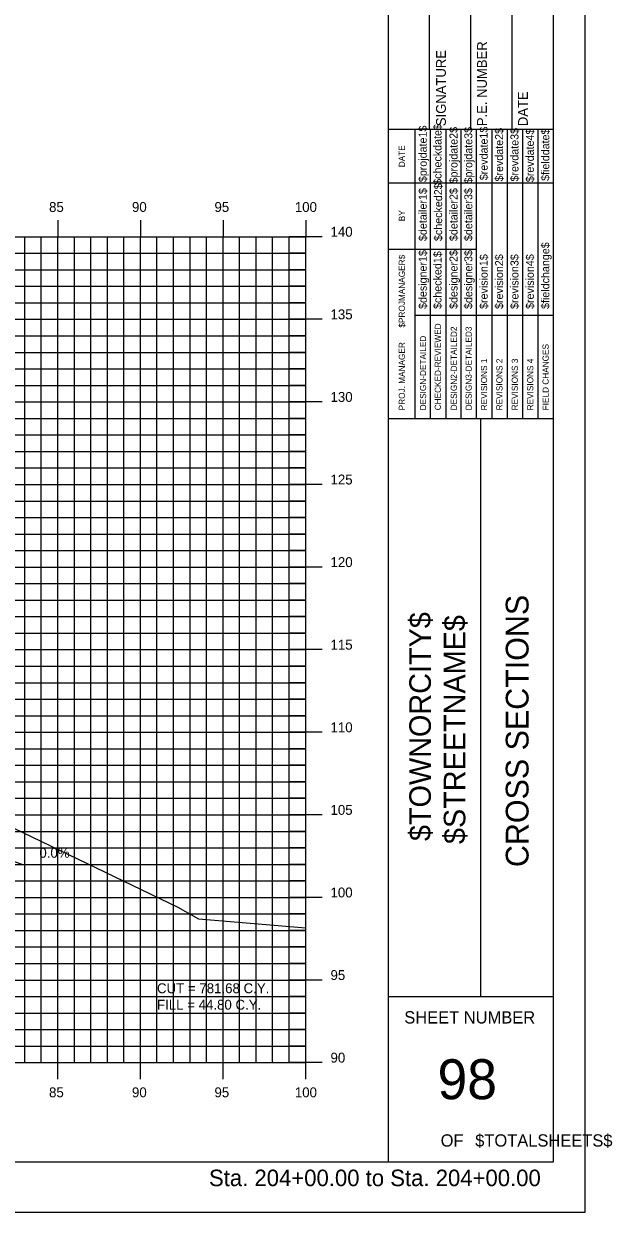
# Model space of a CAD drawing. Extents: x 850598 to 870284, y 366541 to 366651.
# Drawn here: x 867143.8 to 867179.4, y 366541.2 to 366613.1 of the extents above; entities that cross this region are included whole.
import ezdxf

# ---------------------------------------------------------------- set-up
doc = ezdxf.new("R2010")
doc.units = 0
for name, color, linetype in [('ANNOTATION', 7, 'Continuous'), ('BORDER', 7, 'Continuous'), ('D_Roadway_Centerline', 7, 'Continuous'), ('D_Text_Standard', 7, 'Continuous'), ('H_V ANNOTATION', 7, 'Continuous'), ('HIGHWAY_TITLE', 7, 'Continuous'), ('MAJOR', 7, 'Continuous'), ('MINOR', 7, 'Continuous'), ('PLOT BOUNDARY', 7, 'Continuous'), ('S_Roadway_Centerline', 7, 'Continuous')]:
    doc.layers.add(name, color=color, linetype=linetype)

msp = doc.modelspace()

# ---------------------------------------------------------------- linework, layer by layer
at = {"layer": 'BORDER'}
for p, q in [((867165.882, 366544.225), (867165.882, 366649.225)), ((867175.882, 366544.225), (867175.882, 366649.225)), ((867168.382, 366606.728), (867168.382, 366615.376)), ((867170.882, 366606.728), (867170.882, 366615.376)), ((867173.382, 366606.728), (867173.382, 366615.376)), ((867165.882, 366606.728), (867175.882, 366606.728)), ((867165.882, 366589.228), (867175.882, 366589.228)), ((867171.473, 366554.228), (867171.473, 366589.228)), ((867165.882, 366554.228), (867175.882, 366554.228)), ((867015.882, 366544.225), (867175.882, 366544.225))]:
    msp.add_line(p, q, dxfattribs=at)
for points in [[(867167.496, 366603.478), (867167.496, 366606.728)], [(867168.429, 366589.231), (867168.429, 366606.728)], [(867169.361, 366606.728), (867169.361, 366589.231)], [(867170.292, 366589.231), (867170.292, 366606.728)], [(867171.224, 366589.231), (867171.224, 366606.728)], [(867172.156, 366589.231), (867172.156, 366606.728)], [(867173.087, 366589.231), (867173.087, 366606.728)], [(867174.019, 366589.231), (867174.019, 366606.728)], [(867174.951, 366589.231), (867174.951, 366606.728)], [(867167.497, 366589.231), (867167.497, 366606.022)], [(867165.882, 366603.478), (867175.882, 366603.478)], [(867165.882, 366599.478), (867167.497, 366599.478)], [(867167.496, 366599.478), (867171.223, 366599.478)], [(867167.496, 366595.478), (867175.882, 366595.478)]]:
    msp.add_lwpolyline(points, dxfattribs=at)
at = {"layer": 'D_Roadway_Centerline'}
msp.add_lwpolyline([(867029.177, 366589.703), (867039.836, 366586.15), (867042.881, 366583.491), (867043.336, 366585.94), (867043.427, 366585.941), (867043.505, 366585.895), (867043.875, 366585.508), (867043.881, 366585.341), (867049.881, 366585.701), (867060.881, 366585.481), (867071.881, 366585.261), (867075.881, 366585.021), (867077.881, 366584.901), (867083.498, 366583.029), (867126.379, 366568.225), (867133.896, 366565.63), (867143.758, 366562.225), (867147.758, 366562.225)], dxfattribs=at)
at = {"layer": 'MAJOR'}
for p, q in [((867145.881, 366601.227), (867145.881, 366600.225)), ((867145.881, 366601.227), (867145.881, 366600.225)), ((867150.881, 366601.227), (867150.881, 366600.225)), ((867150.881, 366601.227), (867150.881, 366600.225)), ((867155.881, 366601.227), (867155.881, 366600.225)), ((867155.881, 366601.227), (867155.881, 366600.225)), ((867160.881, 366601.227), (867160.881, 366600.225)), ((867160.881, 366601.227), (867160.881, 366600.225)), ((867020.881, 366600.225), (867160.881, 366600.225)), ((867020.881, 366600.225), (867160.881, 366600.225)), ((867020.881, 366600.225), (867160.881, 366600.225)), ((867020.881, 366600.225), (867160.881, 366600.225)), ((867145.881, 366550.225), (867145.881, 366600.225)), ((867145.881, 366550.225), (867145.881, 366600.225)), ((867150.881, 366550.225), (867150.881, 366600.225)), ((867150.881, 366550.225), (867150.881, 366600.225)), ((867155.881, 366550.225), (867155.881, 366600.225)), ((867155.881, 366550.225), (867155.881, 366600.225)), ((867161.883, 366600.225), (867159.879, 366600.225)), ((867161.883, 366600.225), (867159.879, 366600.225)), ((867160.881, 366550.225), (867160.881, 366600.225)), ((867160.881, 366550.225), (867160.881, 366600.225)), ((867160.881, 366550.225), (867160.881, 366600.225)), ((867160.881, 366550.225), (867160.881, 366600.225)), ((867020.881, 366595.225), (867160.881, 366595.225)), ((867020.881, 366595.225), (867160.881, 366595.225)), ((867161.883, 366595.225), (867159.879, 366595.225)), ((867161.883, 366595.225), (867159.879, 366595.225)), ((867020.881, 366590.225), (867160.881, 366590.225)), ((867020.881, 366590.225), (867160.881, 366590.225)), ((867161.883, 366590.225), (867159.879, 366590.225)), ((867161.883, 366590.225), (867159.879, 366590.225)), ((867020.881, 366585.225), (867160.881, 366585.225)), ((867020.881, 366585.225), (867160.881, 366585.225)), ((867161.883, 366585.225), (867159.879, 366585.225)), ((867161.883, 366585.225), (867159.879, 366585.225)), ((867020.881, 366580.225), (867160.881, 366580.225)), ((867020.881, 366580.225), (867160.881, 366580.225)), ((867161.883, 366580.225), (867159.879, 366580.225)), ((867161.883, 366580.225), (867159.879, 366580.225)), ((867020.881, 366575.225), (867160.881, 366575.225)), ((867020.881, 366575.225), (867160.881, 366575.225)), ((867161.883, 366575.225), (867159.879, 366575.225)), ((867161.883, 366575.225), (867159.879, 366575.225)), ((867020.881, 366570.225), (867160.881, 366570.225)), ((867020.881, 366570.225), (867160.881, 366570.225)), ((867161.883, 366570.225), (867159.879, 366570.225)), ((867161.883, 366570.225), (867159.879, 366570.225)), ((867020.881, 366565.225), (867160.881, 366565.225)), ((867020.881, 366565.225), (867160.881, 366565.225)), ((867161.883, 366565.225), (867159.879, 366565.225)), ((867161.883, 366565.225), (867159.879, 366565.225)), ((867020.881, 366560.225), (867160.881, 366560.225)), ((867020.881, 366560.225), (867160.881, 366560.225)), ((867161.883, 366560.225), (867159.879, 366560.225)), ((867161.883, 366560.225), (867159.879, 366560.225)), ((867020.881, 366555.225), (867160.881, 366555.225)), ((867020.881, 366555.225), (867160.881, 366555.225)), ((867161.883, 366555.225), (867159.879, 366555.225)), ((867161.883, 366555.225), (867159.879, 366555.225)), ((867020.881, 366550.225), (867160.881, 366550.225)), ((867020.881, 366550.225), (867160.881, 366550.225)), ((867020.881, 366550.225), (867160.881, 366550.225)), ((867020.881, 366550.225), (867160.881, 366550.225)), ((867145.881, 366549.223), (867145.881, 366550.225)), ((867145.881, 366549.223), (867145.881, 366550.225)), ((867150.881, 366549.223), (867150.881, 366550.225)), ((867150.881, 366549.223), (867150.881, 366550.225)), ((867155.881, 366549.223), (867155.881, 366550.225)), ((867155.881, 366549.223), (867155.881, 366550.225)), ((867161.883, 366550.225), (867159.879, 366550.225)), ((867161.883, 366550.225), (867159.879, 366550.225)), ((867160.881, 366549.223), (867160.881, 366550.225)), ((867160.881, 366549.223), (867160.881, 366550.225))]:
    msp.add_line(p, q, dxfattribs=at)
at = {"layer": 'MINOR'}
for p, q in [((867143.881, 366550.225), (867143.881, 366600.225)), ((867143.881, 366550.225), (867143.881, 366600.225)), ((867144.881, 366550.225), (867144.881, 366600.225)), ((867144.881, 366550.225), (867144.881, 366600.225)), ((867146.881, 366550.225), (867146.881, 366600.225)), ((867146.881, 366550.225), (867146.881, 366600.225)), ((867147.881, 366550.225), (867147.881, 366600.225)), ((867147.881, 366550.225), (867147.881, 366600.225)), ((867148.881, 366550.225), (867148.881, 366600.225)), ((867148.881, 366550.225), (867148.881, 366600.225)), ((867149.881, 366550.225), (867149.881, 366600.225)), ((867149.881, 366550.225), (867149.881, 366600.225)), ((867151.881, 366550.225), (867151.881, 366600.225)), ((867151.881, 366550.225), (867151.881, 366600.225)), ((867152.881, 366550.225), (867152.881, 366600.225)), ((867152.881, 366550.225), (867152.881, 366600.225)), ((867153.881, 366550.225), (867153.881, 366600.225)), ((867153.881, 366550.225), (867153.881, 366600.225)), ((867154.881, 366550.225), (867154.881, 366600.225)), ((867154.881, 366550.225), (867154.881, 366600.225)), ((867156.881, 366550.225), (867156.881, 366600.225)), ((867156.881, 366550.225), (867156.881, 366600.225)), ((867157.881, 366550.225), (867157.881, 366600.225)), ((867157.881, 366550.225), (867157.881, 366600.225)), ((867158.881, 366550.225), (867158.881, 366600.225)), ((867158.881, 366550.225), (867158.881, 366600.225)), ((867159.881, 366550.225), (867159.881, 366600.225)), ((867159.881, 366550.225), (867159.881, 366600.225)), ((867020.881, 366599.225), (867160.881, 366599.225)), ((867020.881, 366599.225), (867160.881, 366599.225)), ((867160.881, 366599.225), (867159.879, 366599.225)), ((867160.881, 366599.225), (867159.879, 366599.225)), ((867020.881, 366598.225), (867160.881, 366598.225)), ((867020.881, 366598.225), (867160.881, 366598.225)), ((867160.881, 366598.225), (867159.879, 366598.225)), ((867160.881, 366598.225), (867159.879, 366598.225)), ((867020.881, 366597.225), (867160.881, 366597.225)), ((867020.881, 366597.225), (867160.881, 366597.225)), ((867160.881, 366597.225), (867159.879, 366597.225)), ((867160.881, 366597.225), (867159.879, 366597.225)), ((867020.881, 366596.225), (867160.881, 366596.225)), ((867020.881, 366596.225), (867160.881, 366596.225)), ((867160.881, 366596.225), (867159.879, 366596.225)), ((867160.881, 366596.225), (867159.879, 366596.225)), ((867020.881, 366594.225), (867160.881, 366594.225)), ((867020.881, 366594.225), (867160.881, 366594.225)), ((867160.881, 366594.225), (867159.879, 366594.225)), ((867160.881, 366594.225), (867159.879, 366594.225)), ((867020.881, 366593.225), (867160.881, 366593.225)), ((867020.881, 366593.225), (867160.881, 366593.225)), ((867160.881, 366593.225), (867159.879, 366593.225)), ((867160.881, 366593.225), (867159.879, 366593.225)), ((867020.881, 366592.225), (867160.881, 366592.225)), ((867020.881, 366592.225), (867160.881, 366592.225)), ((867160.881, 366592.225), (867159.879, 366592.225)), ((867160.881, 366592.225), (867159.879, 366592.225)), ((867020.881, 366591.225), (867160.881, 366591.225)), ((867020.881, 366591.225), (867160.881, 366591.225)), ((867160.881, 366591.225), (867159.879, 366591.225)), ((867160.881, 366591.225), (867159.879, 366591.225)), ((867020.881, 366589.225), (867160.881, 366589.225)), ((867020.881, 366589.225), (867160.881, 366589.225)), ((867160.881, 366589.225), (867159.879, 366589.225)), ((867160.881, 366589.225), (867159.879, 366589.225)), ((867020.881, 366588.225), (867160.881, 366588.225)), ((867020.881, 366588.225), (867160.881, 366588.225)), ((867160.881, 366588.225), (867159.879, 366588.225)), ((867160.881, 366588.225), (867159.879, 366588.225)), ((867020.881, 366587.225), (867160.881, 366587.225)), ((867020.881, 366587.225), (867160.881, 366587.225)), ((867160.881, 366587.225), (867159.879, 366587.225)), ((867160.881, 366587.225), (867159.879, 366587.225)), ((867020.881, 366586.225), (867160.881, 366586.225)), ((867020.881, 366586.225), (867160.881, 366586.225)), ((867160.881, 366586.225), (867159.879, 366586.225)), ((867160.881, 366586.225), (867159.879, 366586.225)), ((867020.881, 366584.225), (867160.881, 366584.225)), ((867020.881, 366584.225), (867160.881, 366584.225)), ((867160.881, 366584.225), (867159.879, 366584.225)), ((867160.881, 366584.225), (867159.879, 366584.225)), ((867020.881, 366583.225), (867160.881, 366583.225)), ((867020.881, 366583.225), (867160.881, 366583.225)), ((867160.881, 366583.225), (867159.879, 366583.225)), ((867160.881, 366583.225), (867159.879, 366583.225)), ((867020.881, 366582.225), (867160.881, 366582.225)), ((867020.881, 366582.225), (867160.881, 366582.225)), ((867160.881, 366582.225), (867159.879, 366582.225)), ((867160.881, 366582.225), (867159.879, 366582.225)), ((867020.881, 366581.225), (867160.881, 366581.225)), ((867020.881, 366581.225), (867160.881, 366581.225)), ((867160.881, 366581.225), (867159.879, 366581.225)), ((867160.881, 366581.225), (867159.879, 366581.225)), ((867020.881, 366579.225), (867160.881, 366579.225)), ((867020.881, 366579.225), (867160.881, 366579.225)), ((867160.881, 366579.225), (867159.879, 366579.225)), ((867160.881, 366579.225), (867159.879, 366579.225)), ((867020.881, 366578.225), (867160.881, 366578.225)), ((867020.881, 366578.225), (867160.881, 366578.225)), ((867160.881, 366578.225), (867159.879, 366578.225)), ((867160.881, 366578.225), (867159.879, 366578.225)), ((867020.881, 366577.225), (867160.881, 366577.225)), ((867020.881, 366577.225), (867160.881, 366577.225)), ((867160.881, 366577.225), (867159.879, 366577.225)), ((867160.881, 366577.225), (867159.879, 366577.225)), ((867020.881, 366576.225), (867160.881, 366576.225)), ((867020.881, 366576.225), (867160.881, 366576.225)), ((867160.881, 366576.225), (867159.879, 366576.225)), ((867160.881, 366576.225), (867159.879, 366576.225)), ((867020.881, 366574.225), (867160.881, 366574.225)), ((867020.881, 366574.225), (867160.881, 366574.225)), ((867160.881, 366574.225), (867159.879, 366574.225)), ((867160.881, 366574.225), (867159.879, 366574.225)), ((867020.881, 366573.225), (867160.881, 366573.225)), ((867020.881, 366573.225), (867160.881, 366573.225)), ((867160.881, 366573.225), (867159.879, 366573.225)), ((867160.881, 366573.225), (867159.879, 366573.225)), ((867020.881, 366572.225), (867160.881, 366572.225)), ((867020.881, 366572.225), (867160.881, 366572.225)), ((867160.881, 366572.225), (867159.879, 366572.225)), ((867160.881, 366572.225), (867159.879, 366572.225)), ((867020.881, 366571.225), (867160.881, 366571.225)), ((867020.881, 366571.225), (867160.881, 366571.225)), ((867160.881, 366571.225), (867159.879, 366571.225)), ((867160.881, 366571.225), (867159.879, 366571.225)), ((867020.881, 366569.225), (867160.881, 366569.225)), ((867020.881, 366569.225), (867160.881, 366569.225)), ((867160.881, 366569.225), (867159.879, 366569.225)), ((867160.881, 366569.225), (867159.879, 366569.225)), ((867020.881, 366568.225), (867160.881, 366568.225)), ((867020.881, 366568.225), (867160.881, 366568.225)), ((867160.881, 366568.225), (867159.879, 366568.225)), ((867160.881, 366568.225), (867159.879, 366568.225)), ((867020.881, 366567.225), (867160.881, 366567.225)), ((867020.881, 366567.225), (867160.881, 366567.225)), ((867160.881, 366567.225), (867159.879, 366567.225)), ((867160.881, 366567.225), (867159.879, 366567.225)), ((867020.881, 366566.225), (867160.881, 366566.225)), ((867020.881, 366566.225), (867160.881, 366566.225)), ((867160.881, 366566.225), (867159.879, 366566.225)), ((867160.881, 366566.225), (867159.879, 366566.225)), ((867020.881, 366564.225), (867160.881, 366564.225)), ((867020.881, 366564.225), (867160.881, 366564.225)), ((867160.881, 366564.225), (867159.879, 366564.225)), ((867160.881, 366564.225), (867159.879, 366564.225)), ((867020.881, 366563.225), (867160.881, 366563.225)), ((867020.881, 366563.225), (867160.881, 366563.225)), ((867160.881, 366563.225), (867159.879, 366563.225)), ((867160.881, 366563.225), (867159.879, 366563.225)), ((867020.881, 366562.225), (867160.881, 366562.225)), ((867020.881, 366562.225), (867160.881, 366562.225)), ((867160.881, 366562.225), (867159.879, 366562.225)), ((867160.881, 366562.225), (867159.879, 366562.225)), ((867020.881, 366561.225), (867160.881, 366561.225)), ((867020.881, 366561.225), (867160.881, 366561.225)), ((867160.881, 366561.225), (867159.879, 366561.225)), ((867160.881, 366561.225), (867159.879, 366561.225)), ((867020.881, 366559.225), (867160.881, 366559.225)), ((867020.881, 366559.225), (867160.881, 366559.225)), ((867160.881, 366559.225), (867159.879, 366559.225)), ((867160.881, 366559.225), (867159.879, 366559.225)), ((867020.881, 366558.225), (867160.881, 366558.225)), ((867020.881, 366558.225), (867160.881, 366558.225)), ((867160.881, 366558.225), (867159.879, 366558.225)), ((867160.881, 366558.225), (867159.879, 366558.225)), ((867020.881, 366557.225), (867160.881, 366557.225)), ((867020.881, 366557.225), (867160.881, 366557.225)), ((867160.881, 366557.225), (867159.879, 366557.225)), ((867160.881, 366557.225), (867159.879, 366557.225)), ((867020.881, 366556.225), (867160.881, 366556.225)), ((867020.881, 366556.225), (867160.881, 366556.225)), ((867160.881, 366556.225), (867159.879, 366556.225)), ((867160.881, 366556.225), (867159.879, 366556.225)), ((867020.881, 366554.225), (867160.881, 366554.225)), ((867020.881, 366554.225), (867160.881, 366554.225)), ((867160.881, 366554.225), (867159.879, 366554.225)), ((867160.881, 366554.225), (867159.879, 366554.225)), ((867020.881, 366553.225), (867160.881, 366553.225)), ((867020.881, 366553.225), (867160.881, 366553.225)), ((867160.881, 366553.225), (867159.879, 366553.225)), ((867160.881, 366553.225), (867159.879, 366553.225)), ((867020.881, 366552.225), (867160.881, 366552.225)), ((867020.881, 366552.225), (867160.881, 366552.225)), ((867160.881, 366552.225), (867159.879, 366552.225)), ((867160.881, 366552.225), (867159.879, 366552.225)), ((867020.881, 366551.225), (867160.881, 366551.225)), ((867020.881, 366551.225), (867160.881, 366551.225)), ((867160.881, 366551.225), (867159.879, 366551.225)), ((867160.881, 366551.225), (867159.879, 366551.225))]:
    msp.add_line(p, q, dxfattribs=at)
at = {"layer": 'PLOT BOUNDARY'}
msp.add_lwpolyline([(867007.788, 366541.166), (867177.788, 366541.166), (867177.788, 366651.166), (867007.788, 366651.166)], close=True, dxfattribs=at)
at = {"layer": 'S_Roadway_Centerline'}
msp.add_lwpolyline([(867079.986, 366582.511), (867086.031, 366582.354), (867090.619, 366582.276), (867094.287, 366582.207), (867101.329, 366582.069), (867104.214, 366581.976), (867107.267, 366581.872), (867113.343, 366580.281), (867115.239, 366579.725), (867119.348, 366577.122), (867128.527, 366570.67), (867132.55, 366569.199), (867137.309, 366567.723), (867137.608, 366567.311), (867138.757, 366566.563), (867153.14, 366559.632), (867154.395, 366558.927), (867160.881, 366558.375)], dxfattribs=at)

# ---------------------------------------------------------------- texts
at = {"layer": 'ANNOTATION'}
msp.add_text('0.0%', height=0.6, dxfattribs=at).set_placement((867144.763, 366562.625))
at = {"layer": 'BORDER'}
for s, height, rotation, p in [('SIGNATURE', 0.5906, 90, (867169.362, 366606.92)), ('P.E. NUMBER', 0.59055, 90, (867171.842, 366606.92)), ('DATE', 0.5906, 90, (867174.323, 366606.92)), ('$projdate1$', 0.48455, 90, (867168.204, 366603.529)), ('$checkdate$', 0.48455, 90, (867169.099, 366603.371)), ('$projdate2$', 0.48455, 90, (867170.068, 366603.45)), ('$projdate3$', 0.48455, 90, (867170.962, 366603.45)), ('$revdate1$', 0.4845, 90, (867171.894, 366603.647)), ('$revdate2$', 0.4845, 90, (867172.826, 366603.568)), ('$revdate3$', 0.4845, 90, (867173.757, 366603.568)), ('$revdate4$', 0.4845, 90, (867174.689, 366603.529)), ('$fielddate$', 0.48455, 90, (867175.621, 366603.607)), ('DATE', 0.3714, 90, (867166.886, 366604.434)), ('$checked2$', 0.4845, 90, (867169.136, 366599.963)), ('$detailer1$', 0.48455, 90, (867168.204, 366599.963)), ('$detailer2$', 0.48455, 90, (867170.068, 366599.963)), ('$detailer3$', 0.48455, 90, (867170.962, 366599.963)), ('BY', 0.3714, 90, (867166.886, 366601.163)), ('$fieldchange$', 0.48455, 90, (867175.621, 366595.851)), ('$designer1$', 0.48455, 90, (867168.204, 366595.851)), ('$checked1$', 0.4845, 90, (867169.099, 366595.851)), ('$designer2$', 0.48455, 90, (867170.068, 366595.851)), ('$designer3$', 0.48455, 90, (867170.962, 366595.851)), ('$revision1$', 0.48455, 90, (867171.894, 366595.851)), ('$revision2$', 0.48455, 90, (867172.826, 366595.851)), ('$revision3$', 0.48455, 90, (867173.757, 366595.851)), ('$revision4$', 0.48455, 90, (867174.689, 366595.851)), ('$PROJMANAGER$', 0.37275, 90, (867166.886, 366594.723)), ('CHECKED-REVIEWED', 0.37275, 90, (867169.063, 366589.716)), ('DESIGN-DETAILED', 0.37275, 90, (867168.168, 366589.716)), ('DESIGN2-DETAILED2', 0.37275, 90, (867170.031, 366589.716)), ('DESIGN3-DETAILED3', 0.37275, 90, (867170.926, 366589.716)), ('PROJ. MANAGER', 0.37275, 90, (867166.886, 366589.716)), ('FIELD CHANGES', 0.37275, 90, (867175.584, 366589.716)), ('REVISIONS 1', 0.37275, 90, (867171.858, 366589.716)), ('REVISIONS 2', 0.37275, 90, (867172.789, 366589.716)), ('REVISIONS 3', 0.37275, 90, (867173.721, 366589.716)), ('REVISIONS 4', 0.37275, 90, (867174.653, 366589.716)), ('CROSS SECTIONS', 1.37787, 90, (867174.366, 366562.062)), ('SHEET NUMBER', 0.74527, 360, (867166.847, 366552.592)), ('98', 2.4194, 360, (867168.857, 366548.008)), ('OF', 0.7453, 360, (867169.048, 366545.138)), ('$TOTALSHEETS$', 0.74527, 360, (867171.138, 366545.138))]:
    msp.add_text(s, height=height, rotation=rotation, dxfattribs=at).set_placement(p)
at = {"layer": 'D_Text_Standard'}
for s, p in [('CUT = 781.68 C.Y.', (867151.881, 366554.425)), ('FILL = 44.80 C.Y.', (867151.881, 366553.429))]:
    msp.add_text(s, height=0.6, dxfattribs=at).set_placement(p)
at = {"layer": 'H_V ANNOTATION'}
for s, height, p in [('85', 0.6, (867145.349, 366601.725)), ('90', 0.6, (867150.367, 366601.725)), ('95', 0.6, (867155.359, 366601.725)), ('100', 0.6, (867160.223, 366601.725)), ('140', 0.6, (867162.381, 366600.225)), ('135', 0.6, (867162.381, 366595.225)), ('130', 0.6, (867162.381, 366590.225)), ('125', 0.6, (867162.381, 366585.225)), ('120', 0.6, (867162.381, 366580.225)), ('115', 0.6, (867162.381, 366575.225)), ('110', 0.6, (867162.381, 366570.225)), ('105', 0.6, (867162.381, 366565.225)), ('100', 0.6, (867162.381, 366560.225)), ('95', 0.6, (867162.381, 366555.225)), ('90', 0.6, (867162.381, 366550.225)), ('85', 0.6, (867145.349, 366548.125)), ('90', 0.6, (867150.367, 366548.125)), ('95', 0.6, (867155.359, 366548.125)), ('100', 0.6, (867160.223, 366548.125)), ('Sta. 204+00.00 to Sta. 204+00.00', 1.0002, (867155.027, 366542.745))]:
    msp.add_text(s, height=height, dxfattribs=at).set_placement(p)
at = {"layer": 'HIGHWAY_TITLE'}
for s, p in [('$TOWNORCITY$', (867168.454, 366563.637)), ('$STREETNAME$', (867170.541, 366563.457))]:
    msp.add_text(s, height=1.30428, rotation=90, dxfattribs=at).set_placement(p)

doc.saveas('drawing.dxf')
